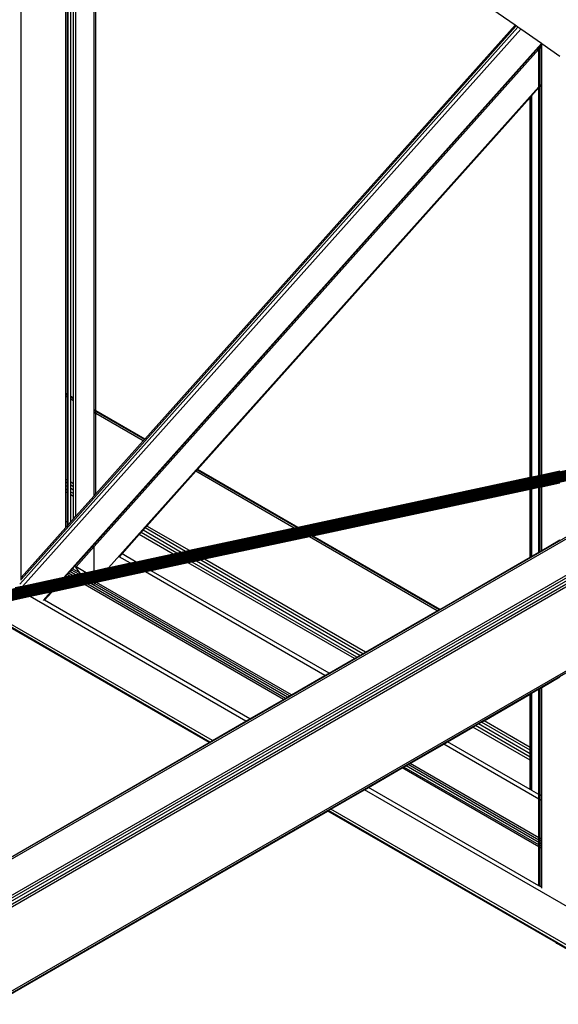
# Model space of a CAD drawing. Header units: millimetres. Extents: x 10 to 1250, y -62 to 528.
# Tile 726 of 909: x 620.235 to 620.786, y 520.034 to 521.041. Entities that reach past the tile are written whole.
import ezdxf

# ---------------------------------------------------------------- set-up
doc = ezdxf.new("R2010")
doc.units = ezdxf.units.MM
doc.header["$LTSCALE"] = 0.05

msp = doc.modelspace()

# ---------------------------------------------------------------- linework, layer by layer
at = {"color": 8}
for p, q in [((620.2368, 520.4705), (620.2368, 521.3846)), ((620.2928, 520.5331), (620.2928, 521.3458)), ((620.7416, 521.0349), (620.3231, 521.3249)), ((620.3132, 520.6408), (620.3132, 521.3157)), ((620.3115, 520.6418), (620.3115, 521.3141)), ((620.2827, 520.6584), (620.2827, 521.2873)), ((620.2841, 520.6576), (620.2841, 521.2886)), ((620.285, 520.6571), (620.285, 521.2895)), ((620.2877, 520.6555), (620.2877, 521.2921)), ((620.2905, 520.6539), (620.2905, 521.2946)), ((620.2368, 520.4686), (620.7426, 521.0342)), ((620.3633, 520.6119), (620.7416, 521.0349)), ((620.7426, 521.0342), (620.7416, 521.0349)), ((620.7446, 521.0328), (620.7426, 521.0342)), ((620.2357, 520.4636), (620.7446, 521.0328)), ((620.2382, 520.4614), (620.7474, 521.0309)), ((620.7474, 521.0309), (620.7446, 521.0328)), ((620.7686, 521.0162), (620.7474, 521.0309)), ((620.2806, 520.4705), (620.7686, 521.0162)), ((620.7661, 521.0125), (620.7668, 521.0133)), ((620.7668, 521.0133), (620.7685, 521.0152)), ((620.7668, 521.0133), (620.7668, 521.014)), ((620.7668, 521.0112), (620.7668, 521.0133)), ((620.7668, 521.0112), (620.7685, 521.0131)), ((620.7685, 521.0152), (620.7689, 521.0157)), ((620.7685, 521.0131), (620.7685, 521.0152)), ((620.7685, 521.0131), (620.7689, 521.0135)), ((620.7685, 520.9748), (620.7685, 521.0131)), ((620.7689, 521.016), (620.7686, 521.0162)), ((620.7689, 521.0157), (620.7689, 521.016)), ((620.7875, 521.0031), (620.7689, 521.016)), ((620.7689, 521.0135), (620.7689, 521.0157)), ((620.7689, 520.9753), (620.7689, 521.0135)), ((620.2917, 520.482), (620.7661, 521.0125)), ((620.3115, 520.5021), (620.7661, 521.0104)), ((620.7661, 521.0104), (620.7661, 521.0125)), ((620.7661, 521.0104), (620.7668, 521.0112)), ((620.7661, 520.9721), (620.7661, 521.0104)), ((620.7668, 520.9729), (620.7668, 521.0112)), ((620.7661, 520.9721), (620.7668, 520.9729)), ((620.7668, 520.9729), (620.7685, 520.9748)), ((620.7668, 520.972), (620.7685, 520.9739)), ((620.7668, 520.972), (620.7668, 520.9729)), ((620.7685, 520.9748), (620.7689, 520.9753)), ((620.7685, 520.9739), (620.7685, 520.9748)), ((620.7685, 520.9739), (620.7689, 520.9743)), ((620.7685, 520.5751), (620.7685, 520.9739)), ((620.7689, 520.9743), (620.7689, 520.9753)), ((620.7689, 520.5752), (620.7689, 520.9743)), ((620.3263, 520.4803), (620.7661, 520.9721)), ((620.7576, 520.9617), (620.7589, 520.9632)), ((620.7589, 520.9632), (620.7661, 520.9712)), ((620.7589, 520.573), (620.7589, 520.9632)), ((620.7661, 520.9712), (620.7661, 520.9721)), ((620.7661, 520.9712), (620.7668, 520.972)), ((620.7661, 520.5745), (620.7661, 520.9712)), ((620.7668, 520.5747), (620.7668, 520.972)), ((620.417, 520.5808), (620.7571, 520.9611)), ((620.7571, 520.9611), (620.7576, 520.9617)), ((620.7571, 520.5726), (620.7571, 520.9611)), ((620.7576, 520.5727), (620.7576, 520.9617)), ((618.5603, 519.2224), (621.3202, 520.8158)), ((618.5623, 519.2217), (621.3222, 520.8151)), ((618.5944, 519.2031), (621.3543, 520.7965)), ((618.5964, 519.2016), (621.3562, 520.7949)), ((618.5981, 519.1993), (621.3579, 520.7927)), ((618.5992, 519.1967), (621.359, 520.7901)), ((618.5996, 519.1942), (621.3594, 520.7876)), ((618.6441, 519.1339), (621.3172, 520.6771)), ((618.6456, 519.1329), (621.3166, 520.675)), ((620.2841, 520.6576), (620.2827, 520.6584)), ((620.2827, 520.6577), (620.2827, 520.6584)), ((620.2841, 520.6569), (620.2827, 520.6577)), ((620.2827, 520.6557), (620.2827, 520.6577)), ((620.2841, 520.6549), (620.2827, 520.6557)), ((620.2827, 520.5708), (620.2827, 520.6557)), ((620.285, 520.6571), (620.2841, 520.6576)), ((620.2841, 520.6569), (620.2841, 520.6576)), ((620.285, 520.6564), (620.2841, 520.6569)), ((620.2841, 520.6549), (620.2841, 520.6569)), ((620.285, 520.6543), (620.2841, 520.6549)), ((620.2841, 520.57), (620.2841, 520.6549)), ((620.285, 520.6564), (620.285, 520.6571)), ((620.285, 520.6543), (620.285, 520.6564)), ((620.285, 520.5695), (620.285, 520.6543)), ((620.2905, 520.6539), (620.2877, 520.6555)), ((620.2877, 520.6548), (620.2877, 520.6555)), ((620.2905, 520.6532), (620.2877, 520.6548)), ((620.2877, 520.6528), (620.2877, 520.6548)), ((620.2905, 520.6512), (620.2877, 520.6528)), ((620.2877, 520.5679), (620.2877, 520.6528)), ((620.2905, 520.6532), (620.2905, 520.6539)), ((620.2905, 520.6512), (620.2905, 520.6532)), ((620.2905, 520.5663), (620.2905, 520.6512)), ((620.3132, 520.6408), (620.3115, 520.6418)), ((620.3115, 520.641), (620.3115, 520.6418)), ((620.3132, 520.6401), (620.3115, 520.641)), ((620.3115, 520.639), (620.3115, 520.641)), ((620.3633, 520.6119), (620.3132, 520.6408)), ((620.3132, 520.6401), (620.3132, 520.6408)), ((620.3132, 520.6381), (620.3115, 520.639)), ((620.3115, 520.5542), (620.3115, 520.639)), ((620.3629, 520.6114), (620.3132, 520.6401)), ((620.3132, 520.6381), (620.3132, 520.6401)), ((620.3617, 520.6101), (620.3132, 520.6381)), ((620.3132, 520.5559), (620.3132, 520.6381)), ((620.977, 520.6183), (619.4274, 520.2862)), ((620.9756, 520.6174), (619.428, 520.2858)), ((620.9739, 520.6165), (619.4285, 520.2853)), ((620.9721, 520.6154), (619.4291, 520.2848)), ((620.9783, 520.619), (619.4292, 520.2871)), ((620.9702, 520.6143), (619.4296, 520.2842)), ((620.9681, 520.6131), (619.43, 520.2835)), ((620.966, 520.6119), (619.4304, 520.2829)), ((620.9794, 520.6196), (619.4306, 520.2877)), ((620.9639, 520.6107), (619.4308, 520.2822)), ((620.3617, 520.6101), (620.3629, 520.6114)), ((620.3629, 520.6114), (620.3633, 520.6119)), ((620.9618, 520.6095), (619.4311, 520.2815)), ((620.9597, 520.6083), (619.4314, 520.2808)), ((620.9498, 520.6026), (619.4314, 520.2772)), ((620.9577, 520.6071), (619.4315, 520.2801)), ((620.951, 520.6033), (619.4315, 520.2776)), ((620.9558, 520.606), (619.4317, 520.2794)), ((619.4317, 520.2788), (620.954, 520.605)), ((620.9524, 520.6041), (619.4317, 520.2782)), ((620.3132, 520.5559), (620.3617, 520.6101)), ((620.4154, 520.5791), (620.4166, 520.5804)), ((620.4166, 520.5804), (620.417, 520.5808)), ((620.5186, 520.5215), (620.4166, 520.5804)), ((620.5195, 520.5217), (620.417, 520.5808)), ((620.2841, 520.57), (620.2827, 520.5708)), ((620.2827, 520.5678), (620.2827, 520.5708)), ((620.3654, 520.5231), (620.4154, 520.5791)), ((620.516, 520.521), (620.4154, 520.5791)), ((620.7571, 520.5726), (620.5195, 520.5217)), ((620.7571, 520.5725), (620.5196, 520.5216)), ((620.7571, 520.5724), (620.5198, 520.5215)), ((620.7571, 520.5723), (620.5199, 520.5215)), ((620.7576, 520.5727), (620.7571, 520.5726)), ((620.7571, 520.5725), (620.7571, 520.5726)), ((620.7576, 520.5726), (620.7571, 520.5725)), ((620.7576, 520.5725), (620.7571, 520.5724)), ((620.7571, 520.5724), (620.7571, 520.5725)), ((620.7571, 520.5723), (620.7571, 520.5724)), ((620.7576, 520.5724), (620.7571, 520.5723)), ((620.7589, 520.573), (620.7576, 520.5727)), ((620.7589, 520.5729), (620.7576, 520.5726)), ((620.7589, 520.5728), (620.7576, 520.5725)), ((620.7576, 520.5726), (620.7576, 520.5727)), ((620.7589, 520.5727), (620.7576, 520.5724)), ((620.7576, 520.5726), (620.7576, 520.5725)), ((620.7576, 520.5724), (620.7576, 520.5725)), ((620.7661, 520.5745), (620.7589, 520.573)), ((620.7661, 520.5745), (620.7589, 520.5729)), ((620.7661, 520.5743), (620.7589, 520.5728)), ((620.7661, 520.5742), (620.7589, 520.5727)), ((620.7589, 520.5729), (620.7589, 520.573)), ((620.7589, 520.5729), (620.7589, 520.5728)), ((620.7589, 520.5727), (620.7589, 520.5728)), ((620.7668, 520.5747), (620.7661, 520.5745)), ((620.7668, 520.5746), (620.7661, 520.5745)), ((620.7661, 520.5745), (620.7661, 520.5745)), ((620.7661, 520.5745), (620.7661, 520.5743)), ((620.7668, 520.5744), (620.7661, 520.5742)), ((620.7668, 520.5744), (620.7661, 520.5743)), ((620.7661, 520.5742), (620.7661, 520.5743)), ((620.7685, 520.5751), (620.7668, 520.5747)), ((620.7685, 520.575), (620.7668, 520.5746)), ((620.7685, 520.5748), (620.7668, 520.5744)), ((620.7668, 520.5746), (620.7668, 520.5747)), ((620.7685, 520.5747), (620.7668, 520.5744)), ((620.7668, 520.5746), (620.7668, 520.5744)), ((620.7668, 520.5744), (620.7668, 520.5744)), ((620.7689, 520.5752), (620.7685, 520.5751)), ((620.7685, 520.575), (620.7685, 520.5751)), ((620.7689, 520.5751), (620.7685, 520.575)), ((620.7685, 520.5748), (620.7685, 520.575)), ((620.7689, 520.5749), (620.7685, 520.5748)), ((620.7685, 520.5747), (620.7685, 520.5748)), ((620.7689, 520.5748), (620.7685, 520.5747)), ((620.7875, 520.5792), (620.7689, 520.5752)), ((620.7875, 520.579), (620.7689, 520.5751)), ((620.7875, 520.5789), (620.7689, 520.5749)), ((620.7875, 520.5788), (620.7689, 520.5748)), ((620.7689, 520.5751), (620.7689, 520.5752)), ((620.7689, 520.5751), (620.7689, 520.5749)), ((620.7689, 520.5748), (620.7689, 520.5749)), ((620.2841, 520.567), (620.2827, 520.5678)), ((620.2827, 520.5643), (620.2827, 520.5678)), ((620.2841, 520.5635), (620.2827, 520.5643)), ((620.2827, 520.5607), (620.2827, 520.5643)), ((620.2841, 520.5599), (620.2827, 520.5607)), ((620.2827, 520.5577), (620.2827, 520.5607)), ((620.285, 520.5695), (620.2841, 520.57)), ((620.2841, 520.567), (620.2841, 520.57)), ((620.285, 520.5665), (620.2841, 520.567)), ((620.2841, 520.5635), (620.2841, 520.567)), ((620.285, 520.5629), (620.2841, 520.5635)), ((620.2841, 520.5599), (620.2841, 520.5635)), ((620.285, 520.5665), (620.285, 520.5695)), ((620.285, 520.5629), (620.285, 520.5665)), ((620.285, 520.5594), (620.285, 520.5629)), ((620.2905, 520.5663), (620.2877, 520.5679)), ((620.2877, 520.5649), (620.2877, 520.5679)), ((620.2905, 520.5633), (620.2877, 520.5649)), ((620.2877, 520.5613), (620.2877, 520.5649)), ((620.2905, 520.5598), (620.2877, 520.5613)), ((620.2877, 520.5578), (620.2877, 520.5613)), ((620.2905, 520.5633), (620.2905, 520.5663)), ((620.2905, 520.5598), (620.2905, 520.5633)), ((620.7571, 520.5609), (620.5343, 520.5132)), ((620.7571, 520.5607), (620.5345, 520.513)), ((620.7571, 520.5606), (620.5346, 520.513)), ((620.7571, 520.5604), (620.5348, 520.5128)), ((620.7571, 520.5604), (620.5349, 520.5128)), ((620.7576, 520.561), (620.7571, 520.5609)), ((620.7571, 520.5607), (620.7571, 520.5609)), ((620.7576, 520.5608), (620.7571, 520.5607)), ((620.7571, 520.5606), (620.7571, 520.5607)), ((620.7576, 520.5607), (620.7571, 520.5606)), ((620.7576, 520.5606), (620.7571, 520.5604)), ((620.7576, 520.5605), (620.7571, 520.5604)), ((620.7571, 520.4913), (620.7571, 520.5604)), ((620.7571, 520.5604), (620.7571, 520.5604)), ((620.7589, 520.5613), (620.7576, 520.561)), ((620.7589, 520.5611), (620.7576, 520.5608)), ((620.7576, 520.5608), (620.7576, 520.561)), ((620.7589, 520.561), (620.7576, 520.5607)), ((620.7576, 520.5607), (620.7576, 520.5608)), ((620.7589, 520.5608), (620.7576, 520.5605)), ((620.7589, 520.5608), (620.7576, 520.5606)), ((620.7576, 520.5605), (620.7576, 520.5606)), ((620.7576, 520.4916), (620.7576, 520.5605)), ((620.7661, 520.5628), (620.7589, 520.5613)), ((620.7661, 520.5626), (620.7589, 520.5611)), ((620.7661, 520.5626), (620.7589, 520.561)), ((620.7661, 520.5624), (620.7589, 520.5608)), ((620.7661, 520.5623), (620.7589, 520.5608)), ((620.7589, 520.5611), (620.7589, 520.5613)), ((620.7589, 520.561), (620.7589, 520.5611)), ((620.7589, 520.4924), (620.7589, 520.5608)), ((620.7589, 520.5608), (620.7589, 520.5608)), ((620.7668, 520.563), (620.7661, 520.5628)), ((620.7661, 520.5626), (620.7661, 520.5628)), ((620.7668, 520.5628), (620.7661, 520.5626)), ((620.7668, 520.5627), (620.7661, 520.5626)), ((620.7661, 520.5626), (620.7661, 520.5626)), ((620.7668, 520.5625), (620.7661, 520.5624)), ((620.7668, 520.5625), (620.7661, 520.5623)), ((620.7661, 520.5623), (620.7661, 520.5624)), ((620.7661, 520.4965), (620.7661, 520.5623)), ((620.7685, 520.5633), (620.7668, 520.563)), ((620.7685, 520.5631), (620.7668, 520.5628)), ((620.7685, 520.5631), (620.7668, 520.5627)), ((620.7668, 520.5628), (620.7668, 520.563)), ((620.7685, 520.5629), (620.7668, 520.5625)), ((620.7668, 520.5627), (620.7668, 520.5628)), ((620.7685, 520.5628), (620.7668, 520.5625)), ((620.7668, 520.4969), (620.7668, 520.5625)), ((620.7668, 520.5625), (620.7668, 520.5625)), ((620.7689, 520.5634), (620.7685, 520.5633)), ((620.7685, 520.5631), (620.7685, 520.5633)), ((620.7689, 520.5632), (620.7685, 520.5631)), ((620.7689, 520.5632), (620.7685, 520.5631)), ((620.7685, 520.5631), (620.7685, 520.5631)), ((620.7689, 520.563), (620.7685, 520.5629)), ((620.7685, 520.5628), (620.7685, 520.5629)), ((620.7689, 520.5629), (620.7685, 520.5628)), ((620.7685, 520.4979), (620.7685, 520.5628)), ((620.7875, 520.5674), (620.7689, 520.5634)), ((620.7875, 520.5672), (620.7689, 520.5632)), ((620.7875, 520.5672), (620.7689, 520.5632)), ((620.7875, 520.567), (620.7689, 520.563)), ((620.7875, 520.5669), (620.7689, 520.5629)), ((620.7689, 520.5632), (620.7689, 520.5634)), ((620.7689, 520.5632), (620.7689, 520.5632)), ((620.7689, 520.5629), (620.7689, 520.563)), ((620.7689, 520.4981), (620.7689, 520.5629)), ((620.2841, 520.5569), (620.2827, 520.5577)), ((620.2827, 520.5278), (620.2827, 520.5577)), ((620.285, 520.5594), (620.2841, 520.5599)), ((620.2841, 520.5569), (620.2841, 520.5599)), ((620.285, 520.5564), (620.2841, 520.5569)), ((620.2841, 520.527), (620.2841, 520.5569)), ((620.285, 520.5564), (620.285, 520.5594)), ((620.285, 520.5265), (620.285, 520.5564)), ((620.2905, 520.5562), (620.2877, 520.5578)), ((620.2877, 520.5548), (620.2877, 520.5578)), ((620.2905, 520.5532), (620.2877, 520.5548)), ((620.2877, 520.5274), (620.2877, 520.5548)), ((620.2905, 520.5562), (620.2905, 520.5598)), ((620.2905, 520.5532), (620.2905, 520.5562)), ((620.2905, 520.5305), (620.2905, 520.5532)), ((620.2928, 520.5331), (620.3115, 520.554)), ((620.3116, 520.5541), (620.3115, 520.5542)), ((620.3115, 520.554), (620.3115, 520.5542)), ((620.3115, 520.554), (620.3116, 520.5541)), ((620.3116, 520.5541), (620.3132, 520.5559)), ((620.2877, 520.5274), (620.2905, 520.5305)), ((620.2905, 520.5305), (620.2928, 520.5331)), ((620.2368, 520.4705), (620.2827, 520.5217)), ((620.2841, 520.527), (620.2827, 520.5278)), ((620.2827, 520.5231), (620.2827, 520.5278)), ((620.2835, 520.5227), (620.2827, 520.5231)), ((620.2827, 520.5217), (620.2827, 520.5231)), ((620.2827, 520.5217), (620.2835, 520.5227)), ((620.2835, 520.5227), (620.2841, 520.5233)), ((620.285, 520.5265), (620.2841, 520.527)), ((620.2841, 520.5233), (620.2841, 520.527)), ((620.2841, 520.5233), (620.285, 520.5243)), ((620.285, 520.5243), (620.2877, 520.5274)), ((620.285, 520.5243), (620.285, 520.5265)), ((620.3615, 520.5188), (620.3636, 520.5211)), ((620.3636, 520.5211), (620.3654, 520.5231)), ((620.405, 520.4972), (620.3636, 520.5211)), ((620.4088, 520.498), (620.3654, 520.5231)), ((620.516, 520.521), (620.4088, 520.498)), ((620.5161, 520.5209), (620.409, 520.4979)), ((620.5163, 520.5208), (620.4092, 520.4978)), ((620.5164, 520.5207), (620.4092, 520.4978)), ((620.5186, 520.5215), (620.516, 520.521)), ((620.5161, 520.5209), (620.516, 520.521)), ((620.5162, 520.5209), (620.5161, 520.5209)), ((620.5187, 520.5214), (620.5162, 520.5209)), ((620.5163, 520.5208), (620.5162, 520.5209)), ((620.5189, 520.5213), (620.5163, 520.5208)), ((620.5164, 520.5207), (620.5163, 520.5208)), ((620.519, 520.5213), (620.5164, 520.5207)), ((620.5195, 520.5217), (620.5186, 520.5215)), ((620.5187, 520.5214), (620.5186, 520.5215)), ((620.5196, 520.5216), (620.5187, 520.5214)), ((620.5187, 520.5214), (620.5187, 520.5214)), ((620.5189, 520.5213), (620.5187, 520.5214)), ((620.5198, 520.5215), (620.5189, 520.5213)), ((620.519, 520.5213), (620.5189, 520.5213)), ((620.5199, 520.5215), (620.519, 520.5213)), ((620.5196, 520.5216), (620.5195, 520.5217)), ((620.5196, 520.5216), (620.5196, 520.5216)), ((620.5198, 520.5215), (620.5196, 520.5216)), ((620.5199, 520.5215), (620.5198, 520.5215)), ((620.34, 520.4947), (620.3576, 520.5144)), ((620.3576, 520.5144), (620.3594, 520.5164)), ((620.3923, 520.4944), (620.3576, 520.5144)), ((620.3594, 520.5164), (620.3615, 520.5188)), ((620.3961, 520.4953), (620.3594, 520.5164)), ((620.4005, 520.4962), (620.3615, 520.5188)), ((620.5308, 520.5124), (620.4236, 520.4894)), ((620.5311, 520.5123), (620.4239, 520.4893)), ((620.5312, 520.5122), (620.424, 520.4892)), ((620.5314, 520.5121), (620.4242, 520.4891)), ((620.5315, 520.512), (620.4243, 520.4891)), ((620.5334, 520.513), (620.5308, 520.5124)), ((620.5311, 520.5123), (620.5308, 520.5124)), ((620.5336, 520.5128), (620.5311, 520.5123)), ((620.5312, 520.5122), (620.5311, 520.5123)), ((620.5337, 520.5128), (620.5312, 520.5122)), ((620.5339, 520.5126), (620.5314, 520.5121)), ((620.5315, 520.512), (620.5314, 520.5121)), ((620.534, 520.5126), (620.5315, 520.512)), ((620.6622, 520.4365), (620.5315, 520.512)), ((620.5343, 520.5132), (620.5334, 520.513)), ((620.5336, 520.5128), (620.5334, 520.513)), ((620.5345, 520.513), (620.5336, 520.5128)), ((620.5337, 520.5128), (620.5336, 520.5128)), ((620.5346, 520.513), (620.5337, 520.5128)), ((620.5348, 520.5128), (620.5339, 520.5126)), ((620.534, 520.5126), (620.5339, 520.5126)), ((620.5349, 520.5128), (620.534, 520.5126)), ((620.664, 520.4375), (620.534, 520.5126)), ((620.5345, 520.513), (620.5343, 520.5132)), ((620.5346, 520.513), (620.5345, 520.513)), ((620.5349, 520.5128), (620.5348, 520.5128)), ((620.6646, 520.4379), (620.5349, 520.5128)), ((620.293, 520.4814), (620.3115, 520.5021)), ((620.3115, 520.4771), (620.3115, 520.5021)), ((620.7689, 520.4981), (620.7875, 520.5089)), ((620.3486, 520.4851), (620.337, 520.4917)), ((620.3377, 520.4921), (620.34, 520.4947)), ((620.3545, 520.4863), (620.34, 520.4947)), ((620.3923, 520.4944), (620.3545, 520.4863)), ((620.3924, 520.4944), (620.3546, 520.4863)), ((620.3926, 520.4943), (620.3548, 520.4862)), ((620.3927, 520.4942), (620.3549, 520.4861)), ((620.3961, 520.4953), (620.3923, 520.4944)), ((620.3924, 520.4944), (620.3923, 520.4944)), ((620.3962, 520.4952), (620.3924, 520.4944)), ((620.3924, 520.4944), (620.3924, 520.4944)), ((620.3926, 520.4943), (620.3924, 520.4944)), ((620.3964, 520.4951), (620.3926, 520.4943)), ((620.3927, 520.4942), (620.3926, 520.4943)), ((620.3965, 520.495), (620.3927, 520.4942)), ((620.4005, 520.4962), (620.3961, 520.4953)), ((620.3962, 520.4952), (620.3961, 520.4953)), ((620.4006, 520.4962), (620.3962, 520.4952)), ((620.3962, 520.4952), (620.3962, 520.4952)), ((620.3964, 520.4951), (620.3962, 520.4952)), ((620.4009, 520.496), (620.3964, 520.4951)), ((620.3965, 520.495), (620.3964, 520.4951)), ((620.401, 520.496), (620.3965, 520.495)), ((620.405, 520.4972), (620.4005, 520.4962)), ((620.4006, 520.4962), (620.4005, 520.4962)), ((620.4007, 520.4961), (620.4006, 520.4962)), ((620.4051, 520.4971), (620.4007, 520.4961)), ((620.4009, 520.496), (620.4007, 520.4961)), ((620.4054, 520.497), (620.4009, 520.496)), ((620.401, 520.496), (620.4009, 520.496)), ((620.4054, 520.4969), (620.401, 520.496)), ((620.4088, 520.498), (620.405, 520.4972)), ((620.4051, 520.4971), (620.405, 520.4972)), ((620.4052, 520.4971), (620.4051, 520.4971)), ((620.4089, 520.4979), (620.4052, 520.4971)), ((620.4054, 520.497), (620.4052, 520.4971)), ((620.4092, 520.4978), (620.4054, 520.497)), ((620.4092, 520.4978), (620.4054, 520.4969)), ((620.4054, 520.4969), (620.4054, 520.497)), ((620.4089, 520.4979), (620.4088, 520.498)), ((620.409, 520.4979), (620.4089, 520.4979)), ((620.4092, 520.4978), (620.409, 520.4979)), ((620.4092, 520.4978), (620.4092, 520.4978)), ((620.6646, 520.4379), (620.7571, 520.4913)), ((620.7571, 520.4913), (620.7576, 520.4916)), ((620.7576, 520.4916), (620.7589, 520.4924)), ((620.7589, 520.4924), (620.7661, 520.4965)), ((620.7661, 520.4965), (620.7668, 520.4969)), ((620.7668, 520.4969), (620.7685, 520.4979)), ((620.7685, 520.4979), (620.7689, 520.4981)), ((620.2895, 520.4795), (620.2916, 520.4819)), ((620.2916, 520.4819), (620.2917, 520.482)), ((620.2918, 520.4819), (620.2916, 520.4819)), ((620.2918, 520.4819), (620.2917, 520.482)), ((620.2918, 520.4819), (620.2918, 520.4819)), ((620.2927, 520.481), (620.2918, 520.4819)), ((620.2927, 520.481), (620.293, 520.4814)), ((620.2969, 520.4752), (620.2927, 520.481)), ((620.3034, 520.4754), (620.293, 520.4814)), ((620.3263, 520.4803), (620.3115, 520.4771)), ((620.3262, 520.4802), (620.3115, 520.4771)), ((620.326, 520.48), (620.3115, 520.4769)), ((620.3259, 520.4799), (620.3115, 520.4768)), ((620.3259, 520.4799), (620.326, 520.48)), ((620.3266, 520.48), (620.3259, 520.4799)), ((620.326, 520.48), (620.3262, 520.4802)), ((620.3266, 520.4801), (620.326, 520.48)), ((620.3262, 520.4802), (620.3263, 520.4803)), ((620.3268, 520.4803), (620.3262, 520.4802)), ((620.3262, 520.4802), (620.3262, 520.4802)), ((620.3269, 520.4804), (620.3263, 520.4803)), ((620.3489, 520.4849), (620.3266, 520.4801)), ((620.349, 520.4848), (620.3266, 520.48)), ((620.3487, 520.485), (620.3268, 520.4803)), ((620.3268, 520.4803), (620.3268, 520.4803)), ((620.3486, 520.4851), (620.3269, 520.4804)), ((620.3545, 520.4863), (620.3486, 520.4851)), ((620.3487, 520.485), (620.3486, 520.4851)), ((620.3546, 520.4863), (620.3487, 520.485)), ((620.3487, 520.485), (620.3487, 520.485)), ((620.3489, 520.4849), (620.3487, 520.485)), ((620.3548, 520.4862), (620.3489, 520.4849)), ((620.349, 520.4848), (620.3489, 520.4849)), ((620.3549, 520.4861), (620.349, 520.4848)), ((620.3546, 520.4863), (620.3545, 520.4863)), ((620.3546, 520.4863), (620.3546, 520.4863)), ((620.3548, 520.4862), (620.3546, 520.4863)), ((620.3549, 520.4861), (620.3548, 520.4862)), ((620.4071, 520.4859), (620.3693, 520.4778)), ((620.4073, 520.4857), (620.3695, 520.4776)), ((620.4074, 520.4857), (620.3696, 520.4776)), ((620.4076, 520.4856), (620.3698, 520.4775)), ((620.4077, 520.4855), (620.3699, 520.4774)), ((620.4109, 520.4867), (620.4071, 520.4859)), ((620.4073, 520.4857), (620.4071, 520.4859)), ((620.4111, 520.4866), (620.4073, 520.4857)), ((620.4074, 520.4857), (620.4073, 520.4857)), ((620.4112, 520.4865), (620.4074, 520.4857)), ((620.4114, 520.4864), (620.4076, 520.4856)), ((620.4077, 520.4855), (620.4076, 520.4856)), ((620.4115, 520.4863), (620.4077, 520.4855)), ((620.5774, 520.3876), (620.4077, 520.4855)), ((620.4154, 520.4877), (620.4109, 520.4867)), ((620.4111, 520.4866), (620.4109, 520.4867)), ((620.4156, 520.4875), (620.4111, 520.4866)), ((620.4112, 520.4865), (620.4111, 520.4866)), ((620.4157, 520.4875), (620.4112, 520.4865)), ((620.4159, 520.4873), (620.4114, 520.4864)), ((620.4115, 520.4863), (620.4114, 520.4864)), ((620.416, 520.4873), (620.4115, 520.4863)), ((620.58, 520.3891), (620.4115, 520.4863)), ((620.4198, 520.4886), (620.4154, 520.4877)), ((620.4156, 520.4875), (620.4154, 520.4877)), ((620.4201, 520.4885), (620.4156, 520.4875)), ((620.4157, 520.4875), (620.4156, 520.4875)), ((620.4202, 520.4884), (620.4157, 520.4875)), ((620.4204, 520.4883), (620.4159, 520.4873)), ((620.416, 520.4873), (620.4159, 520.4873)), ((620.4205, 520.4883), (620.416, 520.4873)), ((620.5831, 520.3908), (620.416, 520.4873)), ((620.4236, 520.4894), (620.4198, 520.4886)), ((620.4201, 520.4885), (620.4198, 520.4886)), ((620.4239, 520.4893), (620.4201, 520.4885)), ((620.4202, 520.4884), (620.4201, 520.4885)), ((620.424, 520.4892), (620.4202, 520.4884)), ((620.4242, 520.4891), (620.4204, 520.4883)), ((620.4205, 520.4883), (620.4204, 520.4883)), ((620.4243, 520.4891), (620.4205, 520.4883)), ((620.5862, 520.3926), (620.4205, 520.4883)), ((620.4239, 520.4893), (620.4236, 520.4894)), ((620.424, 520.4892), (620.4239, 520.4893)), ((620.4243, 520.4891), (620.4242, 520.4891)), ((620.5888, 520.3941), (620.4243, 520.4891)), ((620.2368, 520.4686), (620.2368, 520.4705)), ((620.2802, 520.4701), (620.2379, 520.461)), ((620.2803, 520.4702), (620.238, 520.4611)), ((620.2806, 520.4705), (620.2382, 520.4614)), ((620.2805, 520.4704), (620.2382, 520.4613)), ((620.2813, 520.4703), (620.2802, 520.4701)), ((620.2802, 520.4701), (620.2803, 520.4702)), ((620.2803, 520.4702), (620.2805, 520.4704)), ((620.2813, 520.4704), (620.2803, 520.4702)), ((620.2815, 520.4706), (620.2805, 520.4704)), ((620.2805, 520.4704), (620.2806, 520.4705)), ((620.2805, 520.4704), (620.2805, 520.4704)), ((620.2816, 520.4707), (620.2806, 520.4705)), ((620.287, 520.4716), (620.2813, 520.4704)), ((620.2871, 520.4716), (620.2813, 520.4703)), ((620.2813, 520.4704), (620.2815, 520.4706)), ((620.2813, 520.4703), (620.2813, 520.4704)), ((620.2868, 520.4718), (620.2815, 520.4706)), ((620.2815, 520.4706), (620.2816, 520.4707)), ((620.2815, 520.4706), (620.2815, 520.4706)), ((620.2816, 520.4707), (620.284, 520.4734)), ((620.2867, 520.4718), (620.2816, 520.4707)), ((620.284, 520.4734), (620.2852, 520.4748)), ((620.2867, 520.4718), (620.284, 520.4734)), ((620.2852, 520.4748), (620.2867, 520.4765)), ((620.2894, 520.4724), (620.2852, 520.4748)), ((620.2867, 520.4765), (620.2882, 520.4781)), ((620.2926, 520.4731), (620.2867, 520.4765)), ((620.2894, 520.4724), (620.2867, 520.4718)), ((620.2868, 520.4718), (620.2867, 520.4718)), ((620.2895, 520.4723), (620.2868, 520.4717)), ((620.2868, 520.4717), (620.2868, 520.4718)), ((620.287, 520.4716), (620.2868, 520.4717)), ((620.2897, 520.4722), (620.287, 520.4716)), ((620.2871, 520.4716), (620.287, 520.4716)), ((620.2898, 520.4722), (620.2871, 520.4716)), ((620.2882, 520.4781), (620.2895, 520.4795)), ((620.2958, 520.4738), (620.2882, 520.4781)), ((620.2926, 520.4731), (620.2894, 520.4724)), ((620.2895, 520.4723), (620.2894, 520.4724)), ((620.2969, 520.4752), (620.2895, 520.4795)), ((620.2927, 520.473), (620.2895, 520.4723)), ((620.2895, 520.4723), (620.2895, 520.4723)), ((620.2897, 520.4722), (620.2895, 520.4723)), ((620.2929, 520.4729), (620.2897, 520.4722)), ((620.2898, 520.4722), (620.2897, 520.4722)), ((620.293, 520.4728), (620.2898, 520.4722)), ((620.2958, 520.4738), (620.2926, 520.4731)), ((620.2927, 520.473), (620.2926, 520.4731)), ((620.2959, 520.4737), (620.2927, 520.473)), ((620.2927, 520.473), (620.2927, 520.473)), ((620.2929, 520.4729), (620.2927, 520.473)), ((620.2961, 520.4736), (620.2929, 520.4729)), ((620.293, 520.4728), (620.2929, 520.4729)), ((620.2962, 520.4735), (620.293, 520.4728)), ((620.2977, 520.4742), (620.2958, 520.4738)), ((620.2959, 520.4737), (620.2958, 520.4738)), ((620.2978, 520.4741), (620.2959, 520.4737)), ((620.2959, 520.4737), (620.2959, 520.4737)), ((620.2961, 520.4736), (620.2959, 520.4737)), ((620.2979, 520.474), (620.2961, 520.4736)), ((620.2962, 520.4735), (620.2961, 520.4736)), ((620.2979, 520.4739), (620.2962, 520.4735)), ((620.2977, 520.4742), (620.2969, 520.4752)), ((620.3034, 520.4754), (620.2977, 520.4742)), ((620.2978, 520.4741), (620.2977, 520.4742)), ((620.3035, 520.4753), (620.2978, 520.4741)), ((620.2978, 520.4741), (620.2979, 520.474)), ((620.3037, 520.4752), (620.2979, 520.474)), ((620.3038, 520.4752), (620.2979, 520.4739)), ((620.2979, 520.4739), (620.2979, 520.474)), ((620.3115, 520.4771), (620.3034, 520.4754)), ((620.3035, 520.4753), (620.3034, 520.4754)), ((620.3115, 520.4771), (620.3035, 520.4753)), ((620.3035, 520.4753), (620.3035, 520.4753)), ((620.3037, 520.4752), (620.3035, 520.4753)), ((620.3115, 520.4769), (620.3037, 520.4752)), ((620.3038, 520.4752), (620.3037, 520.4752)), ((620.3115, 520.4768), (620.3038, 520.4752)), ((620.3115, 520.4771), (620.3115, 520.4771)), ((620.3115, 520.4771), (620.3115, 520.4769)), ((620.3115, 520.4768), (620.3115, 520.4769)), ((620.3636, 520.4764), (620.3137, 520.4657)), ((620.3637, 520.4763), (620.3137, 520.4656)), ((620.364, 520.4762), (620.3139, 520.4655)), ((620.364, 520.4762), (620.3139, 520.4654)), ((620.3634, 520.4765), (620.314, 520.4659)), ((620.3693, 520.4778), (620.3634, 520.4765)), ((620.3636, 520.4764), (620.3634, 520.4765)), ((620.3695, 520.4776), (620.3636, 520.4764)), ((620.3637, 520.4763), (620.3636, 520.4764)), ((620.3696, 520.4776), (620.3637, 520.4763)), ((620.3698, 520.4775), (620.364, 520.4762)), ((620.3699, 520.4774), (620.364, 520.4762)), ((620.5474, 520.3703), (620.364, 520.4762)), ((620.364, 520.4762), (620.364, 520.4762)), ((620.3695, 520.4776), (620.3693, 520.4778)), ((620.3696, 520.4776), (620.3695, 520.4776)), ((620.3699, 520.4774), (620.3698, 520.4775)), ((620.5515, 520.3726), (620.3699, 520.4774)), ((620.236, 520.461), (620.2307, 520.4598)), ((620.236, 520.4609), (620.2309, 520.4597)), ((620.2362, 520.4607), (620.231, 520.4596)), ((620.2363, 520.4607), (620.2311, 520.4596)), ((620.2382, 520.4614), (620.236, 520.461)), ((620.236, 520.4609), (620.2361, 520.4609)), ((620.2381, 520.4613), (620.2361, 520.4609)), ((620.238, 520.4611), (620.2362, 520.4607)), ((620.2379, 520.461), (620.2363, 520.4607)), ((620.2368, 520.4679), (620.2368, 520.4686)), ((620.2379, 520.461), (620.238, 520.4611)), ((620.238, 520.4611), (620.2381, 520.4613)), ((620.2381, 520.4613), (620.2382, 520.4613)), ((620.2382, 520.4613), (620.2382, 520.4614)), ((620.3021, 520.4629), (620.2681, 520.4557)), ((620.3022, 520.4629), (620.2681, 520.4556)), ((620.3018, 520.4631), (620.2683, 520.4559)), ((620.3018, 520.4631), (620.2684, 520.456)), ((620.3015, 520.4633), (620.2686, 520.4562)), ((620.3042, 520.4638), (620.3015, 520.4633)), ((620.3018, 520.4631), (620.3015, 520.4633)), ((620.3045, 520.4637), (620.3018, 520.4631)), ((620.3045, 520.4637), (620.3018, 520.4631)), ((620.3018, 520.4631), (620.3018, 520.4631)), ((620.3048, 520.4635), (620.3021, 520.4629)), ((620.3022, 520.4629), (620.3021, 520.4629)), ((620.3049, 520.4635), (620.3022, 520.4629)), ((620.505, 520.3458), (620.3022, 520.4629)), ((620.3074, 520.4645), (620.3042, 520.4638)), ((620.3045, 520.4637), (620.3042, 520.4638)), ((620.3077, 520.4644), (620.3045, 520.4637)), ((620.3077, 520.4643), (620.3045, 520.4637)), ((620.3045, 520.4637), (620.3045, 520.4637)), ((620.308, 520.4642), (620.3048, 520.4635)), ((620.3049, 520.4635), (620.3048, 520.4635)), ((620.3081, 520.4642), (620.3049, 520.4635)), ((620.5069, 520.3468), (620.3049, 520.4635)), ((620.3079, 520.4646), (620.3074, 520.4645)), ((620.3077, 520.4644), (620.3074, 520.4645)), ((620.3081, 520.4645), (620.3077, 520.4644)), ((620.3077, 520.4643), (620.3077, 520.4644)), ((620.3082, 520.4644), (620.3077, 520.4643)), ((620.3133, 520.4658), (620.3079, 520.4646)), ((620.3084, 520.4643), (620.308, 520.4642)), ((620.3081, 520.4642), (620.308, 520.4642)), ((620.3131, 520.4655), (620.3081, 520.4645)), ((620.3085, 520.4643), (620.3081, 520.4642)), ((620.5091, 520.3481), (620.3081, 520.4642)), ((620.313, 520.4655), (620.3082, 520.4644)), ((620.3128, 520.4652), (620.3084, 520.4643)), ((620.3128, 520.4652), (620.3085, 520.4643)), ((620.3108, 520.4629), (620.3128, 520.4652)), ((620.5112, 520.3494), (620.3123, 520.4642)), ((620.3134, 520.4654), (620.3128, 520.4652)), ((620.3133, 520.4653), (620.3128, 520.4652)), ((620.3128, 520.4652), (620.3128, 520.4652)), ((620.3137, 520.4656), (620.313, 520.4655)), ((620.313, 520.4655), (620.3131, 520.4655)), ((620.3131, 520.4655), (620.3133, 520.4658)), ((620.3137, 520.4657), (620.3131, 520.4655)), ((620.314, 520.4659), (620.3133, 520.4658)), ((620.3139, 520.4654), (620.3133, 520.4653)), ((620.3139, 520.4655), (620.3134, 520.4654)), ((620.3139, 520.4654), (620.3139, 520.4655)), ((620.5131, 520.3504), (620.3139, 520.4654)), ((620.2455, 520.4513), (620.1954, 520.4405)), ((620.2458, 520.4511), (620.1957, 520.4404)), ((620.2459, 520.4511), (620.1958, 520.4403)), ((620.2461, 520.4509), (620.196, 520.4402)), ((620.2462, 520.4509), (620.1961, 520.4402)), ((620.2505, 520.4523), (620.2455, 520.4513)), ((620.2458, 520.4511), (620.2455, 520.4513)), ((620.2507, 520.4522), (620.2458, 520.4511)), ((620.2459, 520.4511), (620.2458, 520.4511)), ((620.2508, 520.4521), (620.2459, 520.4511)), ((620.251, 520.452), (620.2461, 520.4509)), ((620.2462, 520.4509), (620.2461, 520.4509)), ((620.2511, 520.452), (620.2462, 520.4509)), ((620.4666, 520.3236), (620.2462, 520.4509)), ((620.2676, 520.456), (620.2505, 520.4523)), ((620.2674, 520.4558), (620.2507, 520.4522)), ((620.2673, 520.4557), (620.2508, 520.4521)), ((620.2671, 520.4555), (620.251, 520.452)), ((620.2671, 520.4554), (620.2511, 520.452)), ((620.2596, 520.447), (620.2671, 520.4554)), ((620.2606, 520.4472), (620.2681, 520.4556)), ((620.2681, 520.4557), (620.2671, 520.4555)), ((620.2681, 520.4556), (620.2671, 520.4554)), ((620.2671, 520.4554), (620.2671, 520.4555)), ((620.2683, 520.4559), (620.2673, 520.4557)), ((620.2673, 520.4557), (620.2674, 520.4558)), ((620.2674, 520.4558), (620.2676, 520.456)), ((620.2684, 520.456), (620.2674, 520.4558)), ((620.2686, 520.4562), (620.2676, 520.456)), ((620.2681, 520.4556), (620.2681, 520.4557)), ((620.2683, 520.4559), (620.2684, 520.456)), ((620.2684, 520.456), (620.2686, 520.4562)), ((620.4298, 520.3023), (620.1924, 520.4394)), ((620.4323, 520.3038), (620.1961, 520.4402)), ((620.2606, 520.4472), (620.2603, 520.4474)), ((620.4707, 520.3259), (620.2606, 520.4472)), ((620.4289, 520.3018), (620.1912, 520.4391)), ((620.5888, 520.3941), (620.6622, 520.4365)), ((620.6622, 520.4365), (620.664, 520.4375)), ((620.664, 520.4375), (620.6646, 520.4379)), ((620.5774, 520.3876), (620.58, 520.3891)), ((620.58, 520.3891), (620.5831, 520.3908)), ((620.5831, 520.3908), (620.5862, 520.3926)), ((620.5862, 520.3926), (620.5888, 520.3941)), ((620.5515, 520.3726), (620.5774, 520.3876)), ((620.5131, 520.3504), (620.5474, 520.3703)), ((620.5474, 520.3703), (620.5515, 520.3726)), ((620.7689, 520.3581), (620.7875, 520.3689)), ((620.5091, 520.3481), (620.5112, 520.3494)), ((620.5112, 520.3494), (620.5131, 520.3504)), ((620.71, 520.3241), (620.7571, 520.3513)), ((620.7571, 520.3513), (620.7576, 520.3516)), ((620.7571, 520.2969), (620.7571, 520.3513)), ((620.7576, 520.3516), (620.7589, 520.3524)), ((620.7576, 520.2967), (620.7576, 520.3516)), ((620.7589, 520.3524), (620.7661, 520.3565)), ((620.7589, 520.2959), (620.7589, 520.3524)), ((620.7661, 520.3565), (620.7668, 520.3569)), ((620.7661, 520.2487), (620.7661, 520.3565)), ((620.7668, 520.3569), (620.7685, 520.3579)), ((620.7668, 520.2483), (620.7668, 520.3569)), ((620.7685, 520.3579), (620.7689, 520.3581)), ((620.7685, 520.2473), (620.7685, 520.3579)), ((620.7689, 520.2471), (620.7689, 520.3581)), ((620.4707, 520.3259), (620.505, 520.3458)), ((620.505, 520.3458), (620.5069, 520.3468)), ((620.5069, 520.3468), (620.5091, 520.3481)), ((620.4323, 520.3038), (620.4666, 520.3236)), ((620.4666, 520.3236), (620.4707, 520.3259)), ((620.6986, 520.3176), (620.7012, 520.3191)), ((620.7012, 520.3191), (620.7043, 520.3208)), ((620.7571, 520.2868), (620.7012, 520.3191)), ((620.7043, 520.3208), (620.7074, 520.3226)), ((620.7571, 520.2904), (620.7043, 520.3208)), ((620.7074, 520.3226), (620.71, 520.3241)), ((620.7571, 520.2939), (620.7074, 520.3226)), ((620.7571, 520.2969), (620.71, 520.3241)), ((620.6727, 520.3026), (620.6986, 520.3176)), ((620.7571, 520.2838), (620.6986, 520.3176)), ((619.9496, 520.0251), (620.4289, 520.3018)), ((620.4289, 520.3018), (620.4298, 520.3023)), ((620.4298, 520.3023), (620.4323, 520.3038)), ((620.6343, 520.2804), (620.6687, 520.3003)), ((620.6687, 520.3003), (620.6727, 520.3026)), ((620.7661, 520.2441), (620.6687, 520.3003)), ((620.7571, 520.2539), (620.6727, 520.3026)), ((620.7576, 520.2967), (620.7571, 520.2969)), ((620.7571, 520.2939), (620.7571, 520.2969)), ((620.7576, 520.2937), (620.7571, 520.2939)), ((620.7571, 520.2904), (620.7571, 520.2939)), ((620.7576, 520.2901), (620.7571, 520.2904)), ((620.7571, 520.2868), (620.7571, 520.2904)), ((620.7589, 520.2959), (620.7576, 520.2967)), ((620.7576, 520.2937), (620.7576, 520.2967)), ((620.7589, 520.2929), (620.7576, 520.2937)), ((620.7576, 520.2901), (620.7576, 520.2937)), ((620.7589, 520.2893), (620.7576, 520.2901)), ((620.7576, 520.2865), (620.7576, 520.2901)), ((620.7589, 520.2929), (620.7589, 520.2959)), ((620.7589, 520.2893), (620.7589, 520.2929)), ((620.7589, 520.2857), (620.7589, 520.2893)), ((620.6303, 520.2781), (620.6325, 520.2794)), ((620.6325, 520.2794), (620.6343, 520.2804)), ((620.7661, 520.2022), (620.6325, 520.2794)), ((620.7661, 520.2044), (620.6343, 520.2804)), ((620.7576, 520.2865), (620.7571, 520.2868)), ((620.7571, 520.2838), (620.7571, 520.2868)), ((620.7571, 520.2539), (620.7571, 520.2838)), ((620.7576, 520.2835), (620.7571, 520.2838)), ((620.7589, 520.2857), (620.7576, 520.2865)), ((620.7576, 520.2835), (620.7576, 520.2865)), ((620.7589, 520.2827), (620.7576, 520.2835)), ((620.7576, 520.2536), (620.7576, 520.2835)), ((620.7589, 520.2827), (620.7589, 520.2857)), ((620.7589, 520.2528), (620.7589, 520.2827)), ((620.5919, 520.2559), (620.6263, 520.2758)), ((620.6263, 520.2758), (620.6281, 520.2768)), ((620.7661, 520.1951), (620.6263, 520.2758)), ((620.6281, 520.2768), (620.6303, 520.2781)), ((620.7661, 520.1972), (620.6281, 520.2768)), ((620.7661, 520.1997), (620.6303, 520.2781)), ((620.5535, 520.2338), (620.5879, 520.2536)), ((620.5879, 520.2536), (620.5919, 520.2559)), ((620.9113, 520.0669), (620.5879, 520.2536)), ((620.7661, 520.1554), (620.5919, 520.2559)), ((620.7576, 520.2536), (620.7571, 520.2539)), ((620.7589, 520.2528), (620.7576, 520.2536)), ((620.7661, 520.2487), (620.7589, 520.2528)), ((620.7668, 520.2483), (620.7661, 520.2487)), ((620.7661, 520.2441), (620.7661, 520.2487)), ((620.7685, 520.2473), (620.7668, 520.2483)), ((620.7668, 520.2436), (620.7668, 520.2483)), ((620.7668, 520.2436), (620.7661, 520.2441)), ((620.7661, 520.2044), (620.7661, 520.2441)), ((620.7685, 520.2427), (620.7668, 520.2436)), ((620.7668, 520.204), (620.7668, 520.2436)), ((620.7689, 520.2471), (620.7685, 520.2473)), ((620.7685, 520.2427), (620.7685, 520.2473)), ((620.7689, 520.2424), (620.7685, 520.2427)), ((620.7685, 520.203), (620.7685, 520.2427)), ((620.7689, 520.2424), (620.7689, 520.2471)), ((620.7689, 520.2028), (620.7689, 520.2424)), ((619.9496, 519.8851), (620.5502, 520.2318)), ((620.5502, 520.2318), (620.551, 520.2323)), ((620.7833, 520.0973), (620.5502, 520.2318)), ((620.551, 520.2323), (620.5535, 520.2338)), ((620.89, 520.0366), (620.551, 520.2323)), ((620.8915, 520.0387), (620.5535, 520.2338)), ((620.7668, 520.204), (620.7661, 520.2044)), ((620.7661, 520.2022), (620.7661, 520.2044)), ((620.7668, 520.2018), (620.7661, 520.2022)), ((620.7661, 520.1997), (620.7661, 520.2022)), ((620.7668, 520.1993), (620.7661, 520.1997)), ((620.7661, 520.1972), (620.7661, 520.1997)), ((620.7685, 520.203), (620.7668, 520.204)), ((620.7668, 520.2018), (620.7668, 520.204)), ((620.7685, 520.2009), (620.7668, 520.2018)), ((620.7668, 520.1993), (620.7668, 520.2018)), ((620.7685, 520.1983), (620.7668, 520.1993)), ((620.7668, 520.1968), (620.7668, 520.1993)), ((620.7689, 520.2028), (620.7685, 520.203)), ((620.7685, 520.2009), (620.7685, 520.203)), ((620.7689, 520.2006), (620.7685, 520.2009)), ((620.7685, 520.1983), (620.7685, 520.2009)), ((620.7689, 520.1981), (620.7685, 520.1983)), ((620.7685, 520.1958), (620.7685, 520.1983)), ((620.7689, 520.2006), (620.7689, 520.2028)), ((620.7689, 520.1981), (620.7689, 520.2006)), ((620.7689, 520.1956), (620.7689, 520.1981)), ((620.7668, 520.1968), (620.7661, 520.1972)), ((620.7661, 520.1951), (620.7661, 520.1972)), ((620.7661, 520.1554), (620.7661, 520.1951)), ((620.7668, 520.1946), (620.7661, 520.1951)), ((620.7668, 520.1946), (620.7668, 520.1968)), ((620.7685, 520.1958), (620.7668, 520.1968)), ((620.7668, 520.155), (620.7668, 520.1946)), ((620.7685, 520.1937), (620.7668, 520.1946)), ((620.7685, 520.1937), (620.7685, 520.1958)), ((620.7689, 520.1956), (620.7685, 520.1958)), ((620.7689, 520.1934), (620.7685, 520.1937)), ((620.7685, 520.154), (620.7685, 520.1937)), ((620.7689, 520.1934), (620.7689, 520.1956)), ((620.7689, 520.1538), (620.7689, 520.1934)), ((620.7668, 520.155), (620.7661, 520.1554)), ((620.7668, 520.1548), (620.7668, 520.155)), ((620.7685, 520.154), (620.7668, 520.155)), ((620.7689, 520.1538), (620.7685, 520.154)), ((620.7689, 520.153), (620.7689, 520.1538)), ((620.7838, 520.0966), (620.7833, 520.0973)), ((620.784, 520.0968), (620.7833, 520.0973)), ((620.7841, 520.0968), (620.7838, 520.0966)), ((620.7838, 520.0966), (620.784, 520.0968)), ((620.7841, 520.0968), (620.784, 520.0968)), ((620.8895, 520.0359), (620.7841, 520.0968))]:
    msp.add_line(p, q, dxfattribs=at)

doc.saveas('drawing.dxf')
